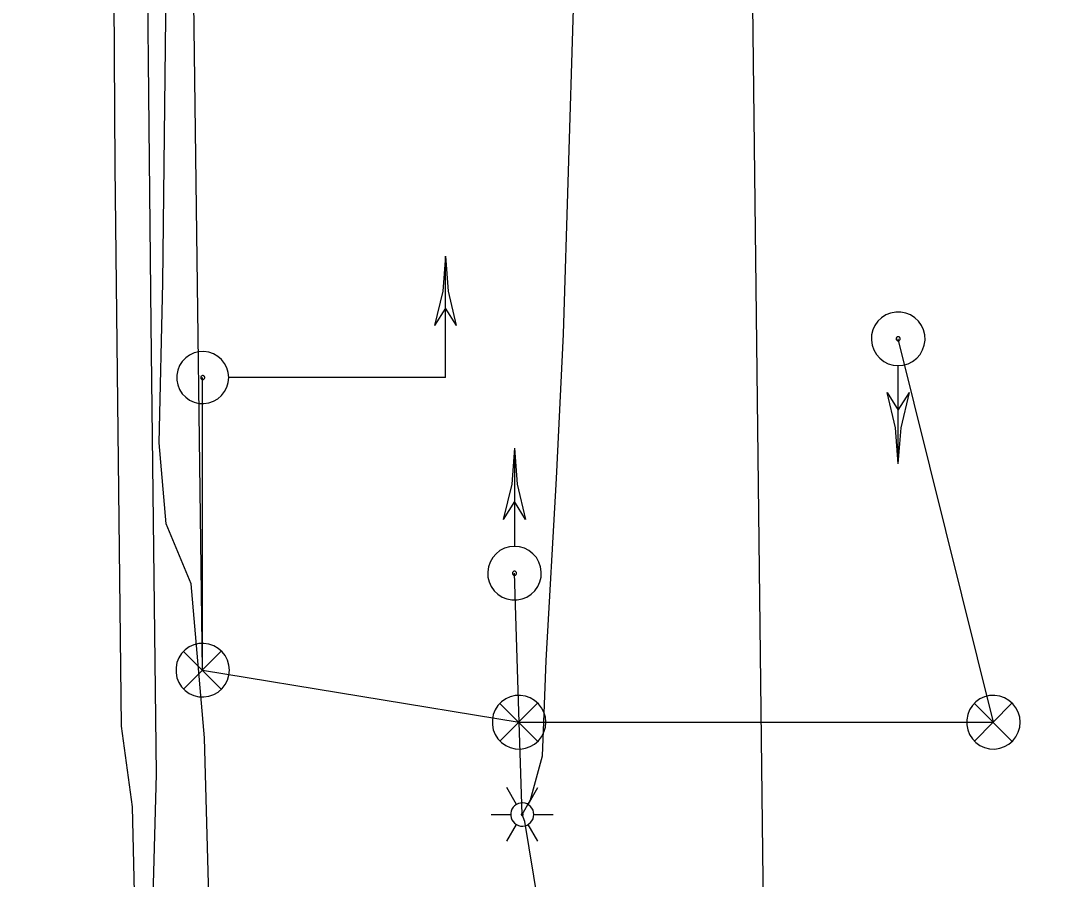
# Model space of a CAD drawing. Extents: x 596028 to 606371, y 330010 to 403088.
# Drawn here: x 601744.9 to 601871.1, y 401557.3 to 401663 of the extents above; entities that cross this region are included whole.
import ezdxf

# ---------------------------------------------------------------- set-up
doc = ezdxf.new("R2010")
doc.units = 0
for name, color, linetype in [('E_LTG', 7, 'Continuous'), ('E_SIG', 7, 'Continuous'), ('E_UTL_E_UG', 7, 'Continuous'), ('E_UTL_FO_UG', 7, 'Continuous'), ('E_UTL_G_UG', 7, 'Continuous'), ('E_UTL_W_UG', 7, 'Continuous')]:
    doc.layers.add(name, color=color, linetype=linetype)

msp = doc.modelspace()

# ---------------------------------------------------------------- linework, layer by layer
at = {"layer": 'E_LTG'}
for points in [[(601805.97, 401566.53), (601804.78, 401568.59)], [(601807.4, 401566.53), (601808.59, 401568.59)], [(601808.12, 401565.29), (601808.09, 401565.56), (601808.02, 401565.82), (601807.89, 401566.06), (601807.72, 401566.28), (601807.52, 401566.45), (601807.28, 401566.59), (601807.03, 401566.68), (601806.76, 401566.72), (601806.49, 401566.7), (601806.22, 401566.64), (601805.97, 401566.53), (601805.75, 401566.37), (601805.57, 401566.17), (601805.42, 401565.94), (601805.32, 401565.69), (601805.27, 401565.43), (601805.27, 401565.15), (601805.32, 401564.89), (601805.42, 401564.63), (601805.57, 401564.41), (601805.75, 401564.21), (601805.97, 401564.05), (601806.22, 401563.94), (601806.49, 401563.87), (601806.76, 401563.86), (601807.03, 401563.9), (601807.28, 401563.99), (601807.52, 401564.13), (601807.72, 401564.3), (601807.89, 401564.52), (601808.02, 401564.76), (601808.09, 401565.02), (601808.12, 401565.29)], [(601808.12, 401565.29), (601808.09, 401565.56), (601808.02, 401565.82), (601807.89, 401566.06), (601807.72, 401566.28), (601807.52, 401566.45), (601807.28, 401566.59), (601807.03, 401566.68), (601806.76, 401566.72), (601806.49, 401566.7), (601806.22, 401566.64), (601805.97, 401566.53), (601805.75, 401566.37), (601805.57, 401566.17), (601805.42, 401565.94), (601805.32, 401565.69), (601805.27, 401565.43), (601805.27, 401565.15), (601805.32, 401564.89), (601805.42, 401564.63), (601805.57, 401564.41), (601805.75, 401564.21), (601805.97, 401564.05), (601806.22, 401563.94), (601806.49, 401563.87), (601806.76, 401563.86), (601807.03, 401563.9), (601807.28, 401563.99), (601807.52, 401564.13), (601807.72, 401564.3), (601807.89, 401564.52), (601808.02, 401564.76), (601808.09, 401565.02), (601808.12, 401565.29)], [(601808.12, 401565.29), (601808.09, 401565.56), (601808.02, 401565.82), (601807.89, 401566.06), (601807.72, 401566.28), (601807.52, 401566.45), (601807.28, 401566.59), (601807.03, 401566.68), (601806.76, 401566.72), (601806.49, 401566.7), (601806.22, 401566.64), (601805.97, 401566.53), (601805.75, 401566.37), (601805.57, 401566.17), (601805.42, 401565.94), (601805.32, 401565.69), (601805.27, 401565.43), (601805.27, 401565.15), (601805.32, 401564.89), (601805.42, 401564.63), (601805.57, 401564.41), (601805.75, 401564.21), (601805.97, 401564.05), (601806.22, 401563.94), (601806.49, 401563.87), (601806.76, 401563.86), (601807.03, 401563.9), (601807.28, 401563.99), (601807.52, 401564.13), (601807.72, 401564.3), (601807.89, 401564.52), (601808.02, 401564.76), (601808.09, 401565.02), (601808.12, 401565.29)], [(601802.88, 401565.29), (601805.26, 401565.29)], [(601806.81, 401565.29), (601806.81, 401565.31), (601806.8, 401565.33), (601806.79, 401565.35), (601806.78, 401565.37), (601806.76, 401565.39), (601806.74, 401565.4), (601806.72, 401565.4), (601806.69, 401565.41), (601806.67, 401565.41), (601806.65, 401565.4), (601806.63, 401565.39), (601806.61, 401565.38), (601806.6, 401565.36), (601806.58, 401565.34), (601806.57, 401565.32), (601806.57, 401565.3), (601806.57, 401565.28), (601806.57, 401565.26), (601806.58, 401565.23), (601806.6, 401565.22), (601806.61, 401565.2), (601806.63, 401565.19), (601806.65, 401565.18), (601806.67, 401565.17), (601806.69, 401565.17), (601806.72, 401565.17), (601806.74, 401565.18), (601806.76, 401565.19), (601806.78, 401565.21), (601806.79, 401565.22), (601806.8, 401565.24), (601806.81, 401565.27), (601806.81, 401565.29)], [(601808.12, 401565.29), (601810.5, 401565.29)], [(601804.78, 401561.99), (601805.97, 401564.05)], [(601808.59, 401561.99), (601807.4, 401564.05)]]:
    msp.add_lwpolyline(points, dxfattribs=at)
at = {"layer": 'E_SIG'}
for points in [[(601797.24, 401633.99), (601796.9, 401629.67), (601795.9, 401625.45)], [(601797.24, 401619.04), (601797.24, 401633.99)], [(601797.24, 401633.99), (601797.57, 401629.67), (601798.57, 401625.45)], [(601797.24, 401627.59), (601795.9, 401625.45)], [(601798.58, 401625.45), (601797.24, 401627.59)], [(601852.98, 401620.52), (601853.61, 401620.58), (601854.21, 401620.75), (601854.76, 401621.04), (601855.26, 401621.43), (601855.67, 401621.9), (601855.98, 401622.45), (601856.19, 401623.04), (601856.28, 401623.66), (601856.25, 401624.29), (601856.1, 401624.9), (601855.84, 401625.47), (601855.47, 401625.98), (601855.02, 401626.41), (601854.49, 401626.75), (601853.91, 401626.98), (601853.29, 401627.1), (601852.67, 401627.1), (601852.05, 401626.98), (601851.47, 401626.75), (601850.94, 401626.41), (601850.49, 401625.98), (601850.12, 401625.47), (601849.86, 401624.9), (601849.71, 401624.29), (601849.68, 401623.66), (601849.77, 401623.04), (601849.98, 401622.45), (601850.29, 401621.9), (601850.7, 401621.43), (601851.2, 401621.04), (601851.75, 401620.75), (601852.36, 401620.58), (601852.98, 401620.52)], [(601852.98, 401623.57), (601853.03, 401623.57), (601853.07, 401623.58), (601853.12, 401623.61), (601853.15, 401623.64), (601853.19, 401623.67), (601853.21, 401623.71), (601853.23, 401623.76), (601853.23, 401623.81), (601853.23, 401623.85), (601853.22, 401623.9), (601853.2, 401623.94), (601853.17, 401623.98), (601853.14, 401624.02), (601853.1, 401624.04), (601853.05, 401624.06), (601853, 401624.07), (601852.96, 401624.07), (601852.91, 401624.06), (601852.86, 401624.04), (601852.82, 401624.02), (601852.79, 401623.98), (601852.76, 401623.94), (601852.74, 401623.9), (601852.73, 401623.85), (601852.73, 401623.81), (601852.74, 401623.76), (601852.75, 401623.71), (601852.78, 401623.67), (601852.81, 401623.64), (601852.84, 401623.61), (601852.89, 401623.58), (601852.93, 401623.57), (601852.98, 401623.57)], [(601770.55, 401619.04), (601770.49, 401619.65), (601770.32, 401620.23), (601770.04, 401620.77), (601769.66, 401621.25), (601769.2, 401621.65), (601768.68, 401621.96), (601768.1, 401622.16), (601767.5, 401622.24), (601766.89, 401622.21), (601766.3, 401622.07), (601765.74, 401621.82), (601765.25, 401621.46), (601764.83, 401621.02), (601764.5, 401620.51), (601764.27, 401619.95), (601764.16, 401619.35), (601764.16, 401618.74), (601764.27, 401618.14), (601764.5, 401617.58), (601764.83, 401617.06), (601765.25, 401616.62), (601765.74, 401616.27), (601766.3, 401616.02), (601766.89, 401615.87), (601767.5, 401615.84), (601768.1, 401615.93), (601768.68, 401616.13), (601769.2, 401616.43), (601769.66, 401616.83), (601770.04, 401617.31), (601770.32, 401617.85), (601770.49, 401618.44), (601770.55, 401619.04)], [(601852.98, 401608.42), (601852.98, 401620.46)], [(601767.59, 401619.04), (601767.59, 401619.09), (601767.57, 401619.13), (601767.55, 401619.18), (601767.52, 401619.21), (601767.49, 401619.24), (601767.45, 401619.27), (601767.4, 401619.28), (601767.36, 401619.29), (601767.31, 401619.29), (601767.26, 401619.27), (601767.22, 401619.26), (601767.18, 401619.23), (601767.15, 401619.19), (601767.13, 401619.16), (601767.11, 401619.11), (601767.1, 401619.07), (601767.1, 401619.02), (601767.11, 401618.97), (601767.13, 401618.93), (601767.15, 401618.89), (601767.18, 401618.86), (601767.22, 401618.83), (601767.26, 401618.81), (601767.31, 401618.8), (601767.36, 401618.8), (601767.4, 401618.81), (601767.45, 401618.82), (601767.49, 401618.84), (601767.52, 401618.87), (601767.55, 401618.91), (601767.57, 401618.95), (601767.59, 401619), (601767.59, 401619.04)], [(601797.24, 401619.04), (601770.6, 401619.04)], [(601789.77, 401619.04), (601789.77, 401619.04)], [(601852.98, 401608.42), (601852.63, 401612.87), (601851.61, 401617.22)], [(601851.61, 401617.22), (601852.98, 401615.02)], [(601852.98, 401608.42), (601853.33, 401612.87), (601854.36, 401617.22)], [(601852.98, 401615.02), (601854.36, 401617.22)], [(601805.74, 401610.37), (601805.39, 401605.92), (601804.36, 401601.57)], [(601805.74, 401610.37), (601805.74, 401598.33)], [(601805.74, 401610.37), (601806.08, 401605.92), (601807.11, 401601.57)], [(601805.74, 401603.78), (601804.36, 401601.58)], [(601807.11, 401601.58), (601805.74, 401603.78)], [(601805.74, 401598.27), (601805.11, 401598.21), (601804.51, 401598.04), (601803.95, 401597.75), (601803.46, 401597.36), (601803.05, 401596.89), (601802.74, 401596.35), (601802.53, 401595.75), (601802.44, 401595.13), (601802.47, 401594.5), (601802.62, 401593.9), (601802.88, 401593.32), (601803.24, 401592.81), (601803.7, 401592.38), (601804.22, 401592.04), (601804.81, 401591.81), (601805.42, 401591.69), (601806.05, 401591.69), (601806.67, 401591.81), (601807.25, 401592.04), (601807.78, 401592.38), (601808.23, 401592.81), (601808.59, 401593.32), (601808.86, 401593.9), (601809, 401594.5), (601809.03, 401595.13), (601808.94, 401595.75), (601808.74, 401596.35), (601808.43, 401596.89), (601808.01, 401597.36), (601807.52, 401597.75), (601806.96, 401598.04), (601806.36, 401598.21), (601805.74, 401598.27)], [(601805.74, 401595.23), (601805.69, 401595.22), (601805.64, 401595.21), (601805.6, 401595.19), (601805.56, 401595.16), (601805.53, 401595.12), (601805.51, 401595.08), (601805.49, 401595.03), (601805.48, 401594.99), (601805.49, 401594.94), (601805.5, 401594.89), (601805.52, 401594.85), (601805.55, 401594.81), (601805.58, 401594.78), (601805.62, 401594.75), (601805.67, 401594.73), (601805.71, 401594.72), (601805.76, 401594.72), (601805.81, 401594.73), (601805.85, 401594.75), (601805.89, 401594.78), (601805.93, 401594.81), (601805.96, 401594.85), (601805.98, 401594.89), (601805.99, 401594.94), (601805.99, 401594.99), (601805.98, 401595.03), (601805.97, 401595.08), (601805.94, 401595.12), (601805.91, 401595.16), (601805.87, 401595.19), (601805.83, 401595.21), (601805.78, 401595.22), (601805.74, 401595.23)], [(601770.64, 401583.04), (601770.58, 401583.67), (601770.41, 401584.27), (601770.12, 401584.83), (601769.73, 401585.32), (601769.26, 401585.73), (601768.71, 401586.04), (601768.12, 401586.25), (601767.5, 401586.34), (601766.87, 401586.31), (601766.26, 401586.16), (601765.69, 401585.9), (601765.18, 401585.54), (601764.75, 401585.08), (601764.41, 401584.56), (601764.18, 401583.97), (601764.06, 401583.36), (601764.06, 401582.73), (601764.18, 401582.11), (601764.41, 401581.53), (601764.75, 401581), (601765.18, 401580.55), (601765.69, 401580.19), (601766.26, 401579.92), (601766.87, 401579.78), (601767.5, 401579.75), (601768.12, 401579.84), (601768.71, 401580.04), (601769.26, 401580.35), (601769.73, 401580.77), (601770.12, 401581.26), (601770.41, 401581.82), (601770.58, 401582.42), (601770.64, 401583.04)], [(601769.61, 401585.38), (601765, 401580.72)], [(601765, 401585.33), (601769.65, 401580.68)], [(601809.6, 401576.64), (601809.54, 401577.26), (601809.36, 401577.87), (601809.07, 401578.42), (601808.69, 401578.92), (601808.21, 401579.33), (601807.67, 401579.64), (601807.08, 401579.85), (601806.46, 401579.94), (601805.83, 401579.91), (601805.22, 401579.76), (601804.65, 401579.5), (601804.14, 401579.13), (601803.7, 401578.68), (601803.37, 401578.15), (601803.13, 401577.57), (601803.01, 401576.95), (601803.01, 401576.33), (601803.13, 401575.71), (601803.37, 401575.13), (601803.7, 401574.6), (601804.14, 401574.15), (601804.65, 401573.78), (601805.22, 401573.52), (601805.83, 401573.37), (601806.46, 401573.34), (601807.08, 401573.43), (601807.67, 401573.64), (601808.21, 401573.95), (601808.69, 401574.36), (601809.07, 401574.86), (601809.36, 401575.41), (601809.54, 401576.02), (601809.6, 401576.64)], [(601868, 401576.64), (601867.94, 401577.26), (601867.77, 401577.87), (601867.48, 401578.42), (601867.09, 401578.92), (601866.62, 401579.33), (601866.07, 401579.64), (601865.48, 401579.85), (601864.86, 401579.94), (601864.23, 401579.91), (601863.62, 401579.76), (601863.05, 401579.5), (601862.54, 401579.13), (601862.11, 401578.68), (601861.77, 401578.15), (601861.54, 401577.57), (601861.42, 401576.95), (601861.42, 401576.33), (601861.54, 401575.71), (601861.77, 401575.13), (601862.11, 401574.6), (601862.54, 401574.15), (601863.05, 401573.78), (601863.62, 401573.52), (601864.23, 401573.37), (601864.86, 401573.34), (601865.48, 401573.43), (601866.07, 401573.64), (601866.62, 401573.95), (601867.09, 401574.36), (601867.48, 401574.86), (601867.77, 401575.41), (601867.94, 401576.02), (601868, 401576.64)], [(601808.56, 401578.97), (601803.95, 401574.32)], [(601803.95, 401578.93), (601808.6, 401574.27)], [(601866.97, 401578.97), (601862.36, 401574.32)], [(601862.36, 401578.93), (601867.01, 401574.27)]]:
    msp.add_lwpolyline(points, dxfattribs=at)
at = {"layer": 'E_UTL_E_UG'}
for points in [[(601805.24, 401539.87), (601808.56, 401541.23), (601808.79, 401545.29), (601808.65, 401554.47), (601806.99, 401564.43), (601806.69, 401565.29), (601807.72, 401567.11), (601809.17, 401572.49), (601809.34, 401576.64), (601809.64, 401584.23), (601810.89, 401606.61), (601811.76, 401624.37), (601812.99, 401664.4), (601813.57, 401701.1), (601815.94, 401713.47), (601814.14, 401721.94), (601814.89, 401745.25)], [(601767.34, 401583.04), (601765.45, 401728.41)], [(601747.27, 401541.51), (601748.43, 401542.84), (601752.08, 401545.61), (601758.54, 401547.68), (601760.84, 401549.06), (601761.12, 401550.68), (601761.65, 401570.23), (601761.01, 401625.62), (601760.29, 401694.48), (601760.51, 401725.58), (601760.59, 401726.44)], [(601864.7, 401576.64), (601852.98, 401623.82)], [(601767.34, 401583.04), (601767.34, 401619.04)], [(601806.69, 401565.29), (601806.3, 401576.64), (601805.74, 401594.97)], [(601767.34, 401583.04), (601806.3, 401576.64), (601809.34, 401576.64), (601864.7, 401576.64)]]:
    msp.add_lwpolyline(points, dxfattribs=at)
at = {"layer": 'E_UTL_FO_UG'}
msp.add_lwpolyline([(601770.09, 401344.94), (601770.83, 401367.28), (601771.5, 401384.95), (601768.99, 401402.53), (601770.4, 401449.14), (601769.81, 401478.22), (601770.48, 401497.86), (601770.17, 401518.39), (601769.34, 401533.05), (601768.22, 401550.79), (601767.55, 401574.72), (601765.93, 401593.67), (601762.83, 401601.03), (601762, 401611), (601762.43, 401630.68), (601763.29, 401706.94), (601763.64, 401717.33), (601760.21, 401748.46), (601759.39, 401773.62)], dxfattribs=at)
at = {"layer": 'E_UTL_G_UG'}
msp.add_lwpolyline([(601762.94, 401317.85), (601761.55, 401381.27), (601760.52, 401445.28), (601759.84, 401517.14), (601758.69, 401566.21), (601757.33, 401576.17), (601756.56, 401645.01), (601756.11, 401720.81), (601756.98, 401747.28), (601755.51, 401800.74), (601754.63, 401861.14), (601754.32, 401881.97), (601744.91, 401881.92)], dxfattribs=at)
at = {"layer": 'E_UTL_W_UG'}
msp.add_lwpolyline([(601871.12, 400642.91), (601836.6, 401012.05), (601839.84, 401262.07), (601832.79, 401859.37), (601825.88, 402219.07), (601826.21, 402224.15), (601837.07, 402461.82), (601844.07, 402461.82), (601843.9, 402567.31)], dxfattribs=at)

doc.saveas('drawing.dxf')
